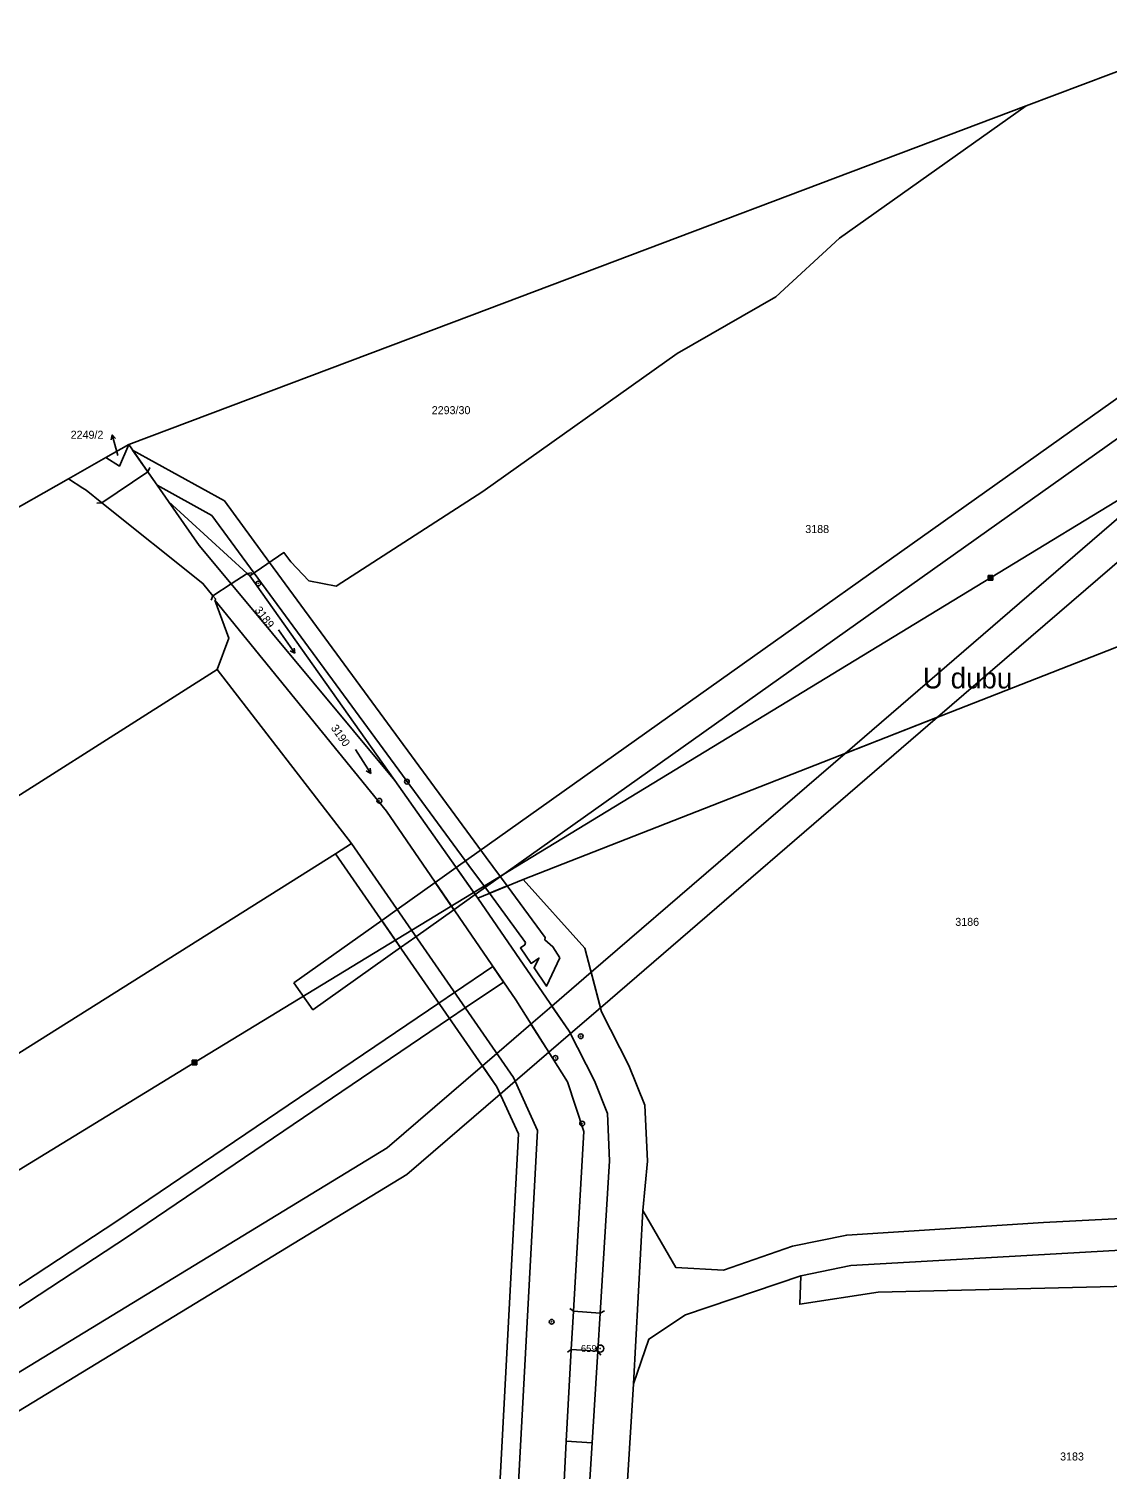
# Model space of a CAD drawing. Extents: x -504988 to -494607, y -1123820 to -1114018.
# Drawn here: x -499086.2 to -498857.1, y -1118534 to -1118227.9 of the extents above; entities that cross this region are included whole.
import ezdxf

# ---------------------------------------------------------------- set-up
doc = ezdxf.new("R2010")
doc.units = 0
for name, color, linetype in [('Hranice parcel', 7, 'Continuous'), ('Parcelní čísla', 7, 'Continuous'), ('Pop  PČ popisy', 7, 'Continuous'), ('Poz předměty', 7, 'Continuous'), ('Vnitřní kresba', 7, 'Continuous'), ('Věcná břemena k části', 7, 'Continuous'), ('Značky bodu BP', 7, 'Continuous'), ('Značky kultur', 7, 'Continuous')]:
    doc.layers.add(name, color=color, linetype=linetype)

msp = doc.modelspace()

# ---------------------------------------------------------------- linework, layer by layer
at = {"layer": 'Hranice parcel'}
for p, q in [((-498874.35, -1118244.3), (-498830.94, -1118227.92)), ((-499064.99, -1118316.24), (-499069.86, -1118319.01)), ((-499064.99, -1118316.24), (-499060.95, -1118322.03)), ((-499072.81, -1118320.69), (-499077.79, -1118323.52)), ((-499069.86, -1118319.01), (-499072.81, -1118320.69)), ((-499077.79, -1118323.52), (-499154.37, -1118367.08)), ((-499056.54, -1118328.36), (-499039.8, -1118343.66)), ((-499056.54, -1118328.36), (-499050.01, -1118337.73)), ((-499050.01, -1118337.73), (-499043.22, -1118345.88)), ((-499043.22, -1118345.88), (-499008.45, -1118387.64)), ((-499039.8, -1118343.66), (-499039.23, -1118344.18)), ((-499039.23, -1118344.18), (-499008.45, -1118387.64)), ((-498821.81, -1118346.28), (-498981.16, -1118408.67)), ((-499046.22, -1118364.06), (-499017.64, -1118401.06)), ((-499008.45, -1118387.64), (-498990.83, -1118412.64)), ((-499021.03, -1118403.23), (-499017.64, -1118401.06)), ((-498990.83, -1118412.64), (-498981.16, -1118408.67)), ((-498955.73, -1118479.02), (-498957.73, -1118515.89)), ((-498970.5, -1118500.45), (-498970.97, -1118508.58)), ((-498965.32, -1118508.95), (-498964.81, -1118500.85)), ((-498970.97, -1118508.58), (-498972.08, -1118528.04)), ((-498966.52, -1118528.42), (-498965.32, -1118508.95)), ((-498975.59, -1118600.35), (-498972.08, -1118528.04)), ((-498972.08, -1118528.04), (-498966.52, -1118528.42))]:
    msp.add_line(p, q, dxfattribs=at)
for points in [[(-498874.35, -1118244.3), (-498992.11, -1118288.74), (-499064.99, -1118316.24)], [(-499039.23, -1118344.18), (-499032, -1118339.23), (-499030.55, -1118341.22), (-499026.74, -1118345.2), (-499020.91, -1118346.37), (-498989.72, -1118326.27), (-498948.45, -1118296.95), (-498927.53, -1118284.89), (-498913.96, -1118272.44), (-498874.35, -1118244.3)], [(-499069.86, -1118319.01), (-499066.97, -1118320.84), (-499064.99, -1118316.24)], [(-499070.73, -1118328.62), (-499074.02, -1118325.99), (-499074.71, -1118325.53), (-499077.79, -1118323.52)], [(-499060.95, -1118322.03), (-499058.95, -1118324.91), (-499056.54, -1118328.36)], [(-499047.1, -1118348.42), (-499049.23, -1118345.79), (-499070.73, -1118328.62)], [(-499046.72, -1118349.3), (-499046.5, -1118349.15), (-499047.1, -1118348.42)], [(-499046.72, -1118349.3), (-499010.25, -1118394.16), (-498982.77, -1118434.29), (-498971.8, -1118451.69), (-498968.32, -1118462.24), (-498970.5, -1118500.45)], [(-499046.22, -1118364.06), (-499043.74, -1118357.42), (-499046.72, -1118349.3)], [(-499349.78, -1118554.97), (-499311.82, -1118530.88), (-499191.04, -1118457.14), (-499107.11, -1118402.75), (-499046.22, -1118364.06)], [(-499338.87, -1118603.27), (-499179.95, -1118503.25), (-499021.03, -1118403.23)], [(-498987.27, -1118558.65), (-498982.18, -1118462.77), (-498986.76, -1118452.77), (-499021.03, -1118403.23)], [(-499017.64, -1118401.06), (-498983.26, -1118450.8), (-498978.13, -1118462), (-498982.89, -1118550.04), (-498987.51, -1118656.47), (-498987.96, -1118693.48), (-498975.96, -1118823.52), (-498974.65, -1118889.17), (-498975.64, -1118976.13), (-498974.55, -1119021.63), (-498975.44, -1119090.87), (-498974.11, -1119159.52), (-498971.16, -1119199.8), (-498961.76, -1119299.38), (-498951.28, -1119398.72), (-498946.24, -1119457.17), (-498949.39, -1119539.29), (-498955.55, -1119656.32), (-498961.25, -1119768.89), (-498961.9, -1119826.4), (-498960.68, -1119842.41), (-498958.27, -1119849.21), (-498949.72, -1119857.75)], [(-498981.16, -1118408.67), (-498968.1, -1118423.29), (-498964.54, -1118436.8), (-498958.74, -1118448.19), (-498955.35, -1118456.68), (-498954.8, -1118468.53), (-498955.73, -1118479.02)], [(-498964.81, -1118500.85), (-498962.81, -1118468.47), (-498963.28, -1118458.4), (-498966.03, -1118451.5), (-498971.43, -1118440.89), (-498990.83, -1118412.64)], [(-498955.73, -1118479.02), (-498948.73, -1118491.16), (-498938.65, -1118491.74), (-498923.93, -1118486.62), (-498912.44, -1118484.25), (-498870.66, -1118481.55), (-498807.4, -1118478.31), (-498766.41, -1118470.22), (-498746.14, -1118468.85)], [(-498746.04, -1118476.92), (-498762.53, -1118479.85), (-498806.87, -1118484.79), (-498911.57, -1118490.71), (-498922.22, -1118492.9)], [(-498723.29, -1118490.52), (-498740.49, -1118487.29), (-498758.04, -1118487.19), (-498780.61, -1118490.41), (-498837.95, -1118494.74), (-498905.78, -1118496.37), (-498922.42, -1118498.96), (-498922.22, -1118492.9)], [(-498922.22, -1118492.9), (-498946.68, -1118501.21), (-498954.48, -1118506.34), (-498957.73, -1118515.89)], [(-498957.73, -1118515.89), (-498959.92, -1118551.38), (-498962.32, -1118608.38)], [(-498969.46, -1118597), (-498967.91, -1118550.84), (-498966.52, -1118528.42)]]:
    msp.add_lwpolyline(points, dxfattribs=at)
at = {"layer": 'Pop  PČ popisy'}
for p, q in [((-499068.53, -1118314.18), (-499068.73, -1118315.28)), ((-499067.7, -1118317.06), (-499068.53, -1118314.18)), ((-499068.53, -1118314.18), (-499067.77, -1118315)), ((-499067.27, -1118318.56), (-499067.7, -1118317.06))]:
    msp.add_line(p, q, dxfattribs=at)
at = {"layer": 'Poz předměty'}
for p, q in [((-498881.92, -1118344.6), (-498709.94, -1118239.91)), ((-499051.01, -1118447.57), (-498881.92, -1118344.6)), ((-498882.42, -1118344.1), (-498881.42, -1118344.1)), ((-498882.42, -1118345.1), (-498882.42, -1118344.1)), ((-498882.42, -1118344.3), (-498881.42, -1118344.3)), ((-498882.42, -1118344.5), (-498881.42, -1118344.5)), ((-498882.42, -1118344.7), (-498881.42, -1118344.7)), ((-498882.42, -1118344.9), (-498881.42, -1118344.9)), ((-498882.42, -1118345.1), (-498881.42, -1118345.1)), ((-498882.22, -1118345.1), (-498882.22, -1118344.1)), ((-498882.02, -1118345.1), (-498882.02, -1118344.1)), ((-498881.82, -1118345.1), (-498881.82, -1118344.1)), ((-498881.62, -1118345.1), (-498881.62, -1118344.1)), ((-498881.42, -1118345.1), (-498881.42, -1118344.1)), ((-499251.5, -1118570.13), (-499051.01, -1118447.57)), ((-499051.51, -1118447.07), (-499050.51, -1118447.07)), ((-499051.51, -1118448.07), (-499051.51, -1118447.07)), ((-499051.51, -1118447.27), (-499050.51, -1118447.27)), ((-499051.51, -1118447.47), (-499050.51, -1118447.47)), ((-499051.51, -1118447.67), (-499050.51, -1118447.67)), ((-499051.51, -1118447.87), (-499050.51, -1118447.87)), ((-499051.51, -1118448.07), (-499050.51, -1118448.07)), ((-499051.31, -1118448.07), (-499051.31, -1118447.07)), ((-499051.11, -1118448.07), (-499051.11, -1118447.07)), ((-499050.91, -1118448.07), (-499050.91, -1118447.07)), ((-499050.71, -1118448.07), (-499050.71, -1118447.07)), ((-499050.51, -1118448.07), (-499050.51, -1118447.07))]:
    msp.add_line(p, q, dxfattribs=at)
at = {"layer": 'Vnitřní kresba'}
for p, q in [((-499060.51, -1118321.13), (-499060.95, -1118322.03)), ((-499070.73, -1118328.62), (-499060.95, -1118322.03)), ((-499071.73, -1118328.72), (-499070.73, -1118328.62)), ((-499047.1, -1118348.42), (-499043.22, -1118345.88)), ((-499043.22, -1118345.88), (-499039.8, -1118343.66)), ((-499038.81, -1118343.5), (-499039.8, -1118343.66)), ((-499047.46, -1118349.35), (-499047.1, -1118348.42)), ((-498971.28, -1118499.82), (-498970.5, -1118500.45)), ((-498970.5, -1118500.45), (-498964.81, -1118500.85)), ((-498963.93, -1118500.36), (-498964.81, -1118500.85)), ((-498971.79, -1118509.15), (-498970.97, -1118508.58)), ((-498970.97, -1118508.58), (-498965.32, -1118508.95)), ((-498964.71, -1118509.74), (-498965.32, -1118508.95))]:
    msp.add_line(p, q, dxfattribs=at)
at = {"layer": 'Věcná břemena k části'}
for points in [[(-498767.66, -1118275.19), (-498774.61, -1118271.46), (-498802.57, -1118290.6), (-498823.23, -1118304.74), (-498912.77, -1118381.9), (-498893.13, -1118374.2), (-498818.96, -1118310.29), (-498809.42, -1118303.76)], [(-498804.43, -1118279.74), (-498798.9, -1118275.96), (-498804.56, -1118278.96), (-498805.23, -1118275.02), (-498806.99, -1118273.01), (-498831.16, -1118289.56), (-498995.39, -1118406.16), (-498991.36, -1118411.89), (-498827.06, -1118295.24)], [(-499044.65, -1118328.26), (-499064.15, -1118317.45), (-499058.95, -1118324.91), (-499047.35, -1118331.34), (-499038.36, -1118343.58), (-498992.7, -1118405.73), (-498988.37, -1118411.63), (-498984.55, -1118410.06), (-498989.01, -1118403.99), (-499035.05, -1118341.32)], [(-498966.75, -1118428.4), (-498964.77, -1118435.94), (-498893.13, -1118374.2), (-498912.77, -1118381.9)], [(-498999.86, -1118409.33), (-498995.9, -1118415.11), (-498991.36, -1118411.89), (-498995.39, -1118406.16)], [(-498995.9, -1118415.11), (-498999.86, -1118409.33), (-499007.95, -1118415.08), (-499011.23, -1118417.4), (-499007.24, -1118423.16), (-499003.97, -1118420.84)], [(-498973.4, -1118425.33), (-498974.85, -1118422.99), (-498976.58, -1118421.54), (-498976.49, -1118421.04), (-498984.55, -1118410.06), (-498988.37, -1118411.63), (-498980.72, -1118422.05), (-498980.8, -1118422.56), (-498981.77, -1118423.22), (-498979.52, -1118426.52), (-498977.84, -1118425.38), (-498978.88, -1118427.46), (-498976.21, -1118431.37)], [(-499029.91, -1118430.67), (-499025.85, -1118436.37), (-499007.24, -1118423.16), (-499011.23, -1118417.4)], [(-498966.75, -1118428.4), (-498975.08, -1118435.58), (-498971.43, -1118440.89), (-498971.15, -1118441.44), (-498964.77, -1118435.94)], [(-498975.08, -1118435.58), (-498979.54, -1118439.42), (-498975.76, -1118445.41), (-498971.15, -1118441.44), (-498971.43, -1118440.89)], [(-498979.54, -1118439.42), (-498986.8, -1118445.68), (-498989.85, -1118448.31), (-498986.76, -1118452.77), (-498986.06, -1118454.29), (-498982.91, -1118451.57), (-498975.76, -1118445.41)], [(-498989.85, -1118448.31), (-499010.06, -1118465.72), (-499211.92, -1118588.72), (-499357.5, -1118665.16), (-499385.6, -1118679.91), (-499424.22, -1118700.19), (-499602.23, -1118808.68), (-499725.55, -1118883.81), (-499722.96, -1118890.42), (-499598.6, -1118814.67), (-499420.76, -1118706.27), (-499388.22, -1118689.19), (-499360.32, -1118674.54), (-499208.48, -1118594.82), (-499005.92, -1118471.4), (-498986.06, -1118454.29), (-498986.76, -1118452.77)]]:
    msp.add_lwpolyline(points, close=True, dxfattribs=at)
msp.add_lwpolyline([(-499157.09, -1118544.9), (-499065.24, -1118484.62), (-498996.81, -1118438.24), (-498993.5, -1118435.99), (-498985.37, -1118430.49), (-498987.63, -1118427.19), (-498995.77, -1118432.7), (-498999.09, -1118434.95), (-499067.48, -1118481.31), (-499159.28, -1118541.56)], dxfattribs=at)
at = {"layer": 'Značky bodu BP'}
for centre, radius in [((-499037.46, -1118345.8), 0.5), ((-499037.46, -1118345.8), 0.0303), ((-499005.89, -1118387.9), 0.5), ((-499005.89, -1118387.9), 0.0303), ((-499011.74, -1118391.97), 0.5), ((-499011.74, -1118391.97), 0.0303), ((-498968.95, -1118442), 0.5), ((-498968.95, -1118442), 0.0303), ((-498974.35, -1118446.6), 0.5), ((-498974.35, -1118446.6), 0.0303), ((-498968.65, -1118460.57), 0.5), ((-498968.65, -1118460.57), 0.0303), ((-498975.13, -1118502.67), 0.5), ((-498975.13, -1118502.67), 0.0303), ((-498964.82, -1118508.36), 0.75), ((-498964.82, -1118508.36), 0.03)]:
    msp.add_circle(centre, radius, dxfattribs=at)
at = {"layer": 'Značky kultur'}
for p, q in [((-499033.16, -1118355.67), (-499029.72, -1118360.59)), ((-499029.72, -1118360.59), (-499030.69, -1118360.07)), ((-499029.72, -1118360.59), (-499029.87, -1118359.5)), ((-499016.84, -1118381.1), (-499013.57, -1118386.14)), ((-499013.57, -1118386.14), (-499014.53, -1118385.59)), ((-499013.57, -1118386.14), (-499013.69, -1118385.04))]:
    msp.add_line(p, q, dxfattribs=at)

# ---------------------------------------------------------------- texts
at = {"layer": 'Parcelní čísla'}
for s, p in [('2293/30', (-499000.61, -1118309.81)), ('2249/2', (-499077.32, -1118315.03)), ('3188', (-498921.25, -1118335.07)), ('3186', (-498889.38, -1118418.54)), ('3183', (-498867.11, -1118532.15))]:
    msp.add_text(s, height=1.7, dxfattribs=at).set_placement(p)
for s, rotation, p in [('3189', 307, (-499038.32, -1118351.44)), ('3190', 305, (-499022.12, -1118376.5))]:
    msp.add_text(s, height=1.7, rotation=rotation, dxfattribs=at).set_placement(p)
at = {"layer": 'Pop  PČ popisy'}
msp.add_text('U dubu', height=4.4, dxfattribs=at).set_placement((-498896.25, -1118368.09))
at = {"layer": 'Značky bodu BP'}
msp.add_text('659', height=1.5, dxfattribs=at).set_placement((-498968.92, -1118509.11))

doc.saveas('drawing.dxf')
